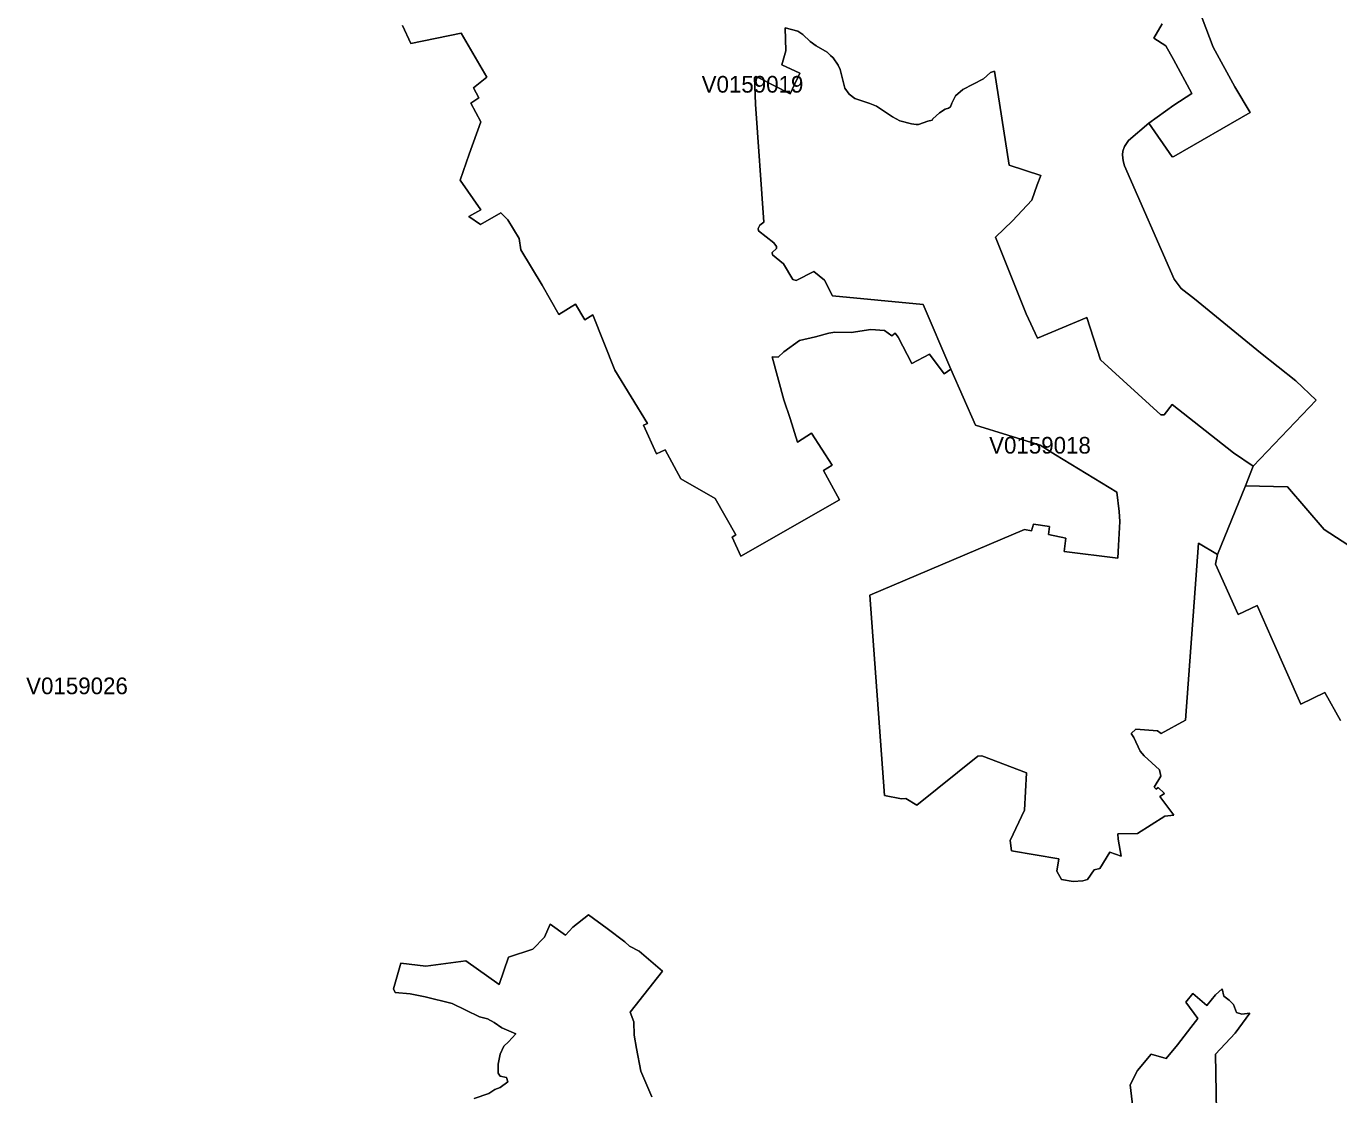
# Model space of a CAD drawing. Extents: x 369010 to 735936, y 6377141 to 6616555.
# Drawn here: x 507588 to 515458, y 6474003 to 6480411 of the extents above; entities that cross this region are included whole.
import ezdxf
from ezdxf.enums import TextEntityAlignment as Align

# ---------------------------------------------------------------- set-up
doc = ezdxf.new("R2010")
doc.units = 0
doc.header["$LTSCALE"] = 40
doc.layers.add('3', color=7, linetype='Continuous', lineweight=13)
doc.layers.add('4', color=7, linetype='Continuous')

msp = doc.modelspace()

# ---------------------------------------------------------------- linework, layer by layer
at = {"layer": '3'}
for points in [[(514567, 6480651.99), (514704.7, 6480284.57), (514835.28, 6480047.9), (514927.14, 6479894.31), (514468.69, 6479628.68), (514459.09, 6479628.18), (514319.57, 6479830.26), (514197.43, 6479725.33), (514173.93, 6479689.42), (514163, 6479661.94), (514161.51, 6479639.6), (514164.99, 6479603.35), (514173.93, 6479572.74), (514471.5, 6478894.34), (514513.54, 6478838.89), (514592.65, 6478776.5), (514989.03, 6478452.11), (515201.21, 6478284.12), (515323.19, 6478168.43), (514944.02, 6477772.38), (514897.84, 6477655.37), (515150.57, 6477648.75), (515370.36, 6477392.06), (515620.93, 6477231.02)], [(514399.18, 6480426.07), (514348.7, 6480338.19), (514421.03, 6480292.84), (514467.37, 6480210.75), (514577.59, 6480007.35), (514468.19, 6479938), (514319.57, 6479830.26), (514459.09, 6479628.18), (514468.69, 6479628.68), (514927.14, 6479894.31), (514835.28, 6480047.9), (514704.7, 6480284.57), (514567, 6480651.99)], [(509843.85, 6480414.16), (509894.82, 6480306.91), (510195.87, 6480370.13), (510350.12, 6480104.67), (510269.85, 6480040.95), (510301.8, 6479982.19), (510253.3, 6479948.93), (510314.54, 6479836.71), (510243.04, 6479642.74), (510190.74, 6479488.33), (510313.22, 6479308.92), (510241.72, 6479269.37), (510311.89, 6479222.2), (510433.04, 6479292.37), (510476.4, 6479249.01), (510544.09, 6479137.96), (510553.03, 6479070.43), (510681.79, 6478857.92), (510781.26, 6478682.99), (510882.05, 6478743.73), (510936.84, 6478650.55), (510985.33, 6478679.84), (511117.23, 6478348.17), (511313.19, 6478028.42), (511288.86, 6478018.16), (511366.81, 6477847.19), (511418.95, 6477870.2), (511513.45, 6477696.58), (511718.84, 6477577.92), (511842.47, 6477360.94), (511820.79, 6477346.87), (511873.09, 6477232.01), (512465.43, 6477570.97), (512368.28, 6477747.23), (512420.58, 6477777.85), (512296.78, 6477969.5), (512211.88, 6477917.03), (512168.18, 6478057.38), (512130.62, 6478170.26), (512059.78, 6478428.94), (512097.35, 6478426.46), (512130.95, 6478458.07), (512225.28, 6478526.25), (512319.79, 6478548.27), (512399.56, 6478569.95), (512437.13, 6478575.08), (512534.78, 6478573.92), (512652.12, 6478591.79), (512733.71, 6478586.66), (512778.4, 6478553.4), (512798.26, 6478569.45), (512816.63, 6478545.12), (512897.73, 6478388.22), (513003.65, 6478443.67), (513091.53, 6478326.99), (513132.74, 6478353.96), (512966.91, 6478741.24), (512422.56, 6478793.87), (512374.07, 6478888.54), (512311.01, 6478940.51), (512204.43, 6478886.06), (512184.74, 6478892.35), (512127.97, 6478986.85), (512063.59, 6479039.15), (512061.6, 6479054.38), (512086.59, 6479077.38), (512087.09, 6479090.46)], [(511718.84, 6477577.92), (511513.45, 6477696.58), (511418.95, 6477870.2), (511366.81, 6477847.19), (511288.86, 6478018.16), (511313.19, 6478028.42), (511117.23, 6478348.17), (510985.33, 6478679.84), (510936.84, 6478650.55), (510882.05, 6478743.73), (510781.26, 6478682.99), (510681.79, 6478857.92), (510553.03, 6479070.43), (510544.09, 6479137.96), (510476.4, 6479249.01), (510433.04, 6479292.37), (510311.89, 6479222.2), (510241.72, 6479269.37), (510313.22, 6479308.92), (510190.74, 6479488.33), (510243.04, 6479642.74), (510314.54, 6479836.71), (510253.3, 6479948.93), (510301.8, 6479982.19), (510269.85, 6480040.95), (510350.12, 6480104.67), (510195.87, 6480370.13), (509894.82, 6480306.91), (509843.85, 6480414.16)], [(512087.09, 6479090.46), (512071.2, 6479110.81), (511978.19, 6479182.97), (511976.2, 6479198.53), (511987.12, 6479218.39), (512010.63, 6479234.94), (511960.48, 6479943.96), (511954.68, 6480103.51), (511965.61, 6480108.64), (511981.5, 6480101.19), (512168.35, 6480005.53), (512226.94, 6480128.99), (512119.2, 6480179.64), (512143.36, 6480262.89), (512137.73, 6480400.75), (512214.19, 6480380.4), (512245.48, 6480360.87), (512289.5, 6480319.99), (512325.08, 6480293.17), (512391.12, 6480254.28), (512409.82, 6480235.58), (512425.71, 6480220.85), (512456.33, 6480177.82), (512468.74, 6480150.34), (512496.71, 6480039.95), (512523.19, 6480003.38), (512557.28, 6479976.9), (512592.7, 6479964.48), (512646.66, 6479947.93), (512685.55, 6479930.39), (512783.2, 6479867.66), (512825.4, 6479842.51), (512896.24, 6479824.96), (512924.04, 6479821.65), (512937.94, 6479822.32), (512995.04, 6479841.35), (513020.03, 6479847.8), (513023.51, 6479856.41), (513063.4, 6479891.99), (513097.49, 6479913.01), (513118.84, 6479920.13), (513129.76, 6479927.08), (513138.04, 6479948.43), (513160.88, 6479992.45), (513204.9, 6480032.01), (513327.87, 6480096.06), (513369.91, 6480133.63), (513393.41, 6480141.9), (513482.62, 6479578.03), (513670.8, 6479516.13), (513649.61, 6479459.86), (513617.34, 6479366.85), (513501.49, 6479243.71), (513400.2, 6479145.4), (513584.24, 6478685.3), (513651.6, 6478540.49), (513947.52, 6478664.28), (514028.78, 6478410.4), (514390.57, 6478080.72), (514410.27, 6478080.88), (514459.09, 6478143.11), (514827.17, 6477852.65), (514944.02, 6477772.38), (515323.19, 6478168.43), (515201.21, 6478284.12), (514989.03, 6478452.11), (514592.65, 6478776.5), (514513.54, 6478838.89), (514471.5, 6478894.34), (514173.93, 6479572.74), (514164.99, 6479603.35), (514161.51, 6479639.6), (514163, 6479661.94), (514173.93, 6479689.42), (514197.43, 6479725.33), (514319.57, 6479830.26), (514468.19, 6479938), (514577.59, 6480007.35), (514467.37, 6480210.75), (514421.03, 6480292.84), (514348.7, 6480338.19), (514399.18, 6480426.07)], [(512468.74, 6480150.34), (512456.33, 6480177.82), (512425.71, 6480220.85), (512409.82, 6480235.58), (512391.12, 6480254.28), (512325.08, 6480293.17), (512289.5, 6480319.99), (512245.48, 6480360.87), (512214.19, 6480380.4), (512137.73, 6480400.75), (512143.36, 6480262.89), (512119.2, 6480179.64), (512226.94, 6480128.99), (512168.35, 6480005.53), (511981.5, 6480101.19), (511965.61, 6480108.64), (511954.68, 6480103.51), (511960.48, 6479943.96), (512010.63, 6479234.94), (511987.12, 6479218.39), (511976.2, 6479198.53), (511978.19, 6479182.97), (512071.2, 6479110.81), (512087.09, 6479090.46), (512086.59, 6479077.38), (512061.6, 6479054.38), (512063.59, 6479039.15), (512127.97, 6478986.85), (512184.74, 6478892.35), (512204.43, 6478886.06), (512311.01, 6478940.51), (512374.07, 6478888.54), (512422.56, 6478793.87), (512966.91, 6478741.24), (513132.74, 6478353.96)], [(513132.74, 6478353.96), (513279.05, 6478018.82), (513666.66, 6477897.84), (513759.01, 6477840.41), (514127.59, 6477617.31), (514140.99, 6477500.46), (514144.8, 6477441.21), (514137.68, 6477296.39), (514133.21, 6477221.42), (513810.65, 6477260.31), (513820.91, 6477340.75), (513717.63, 6477362.43), (513723.92, 6477411.58), (513627.1, 6477425.49), (513615.52, 6477384.11), (513573.48, 6477391.72), (512645.83, 6476999.81), (512735.04, 6475798.25), (512837.15, 6475778.39), (512861.32, 6475779.55), (512927.68, 6475739.33), (513294.77, 6476033.76), (513317.11, 6476035.09), (513586.39, 6475934.3), (513574.64, 6475708.71), (513487.91, 6475527.49), (513495.53, 6475464.93), (513778.7, 6475417.1), (513768.44, 6475343.12), (513795.25, 6475294.62), (513865.43, 6475281.88), (513924.02, 6475285.69), (513950.83, 6475294.62), (513991.71, 6475351.39), (514026.13, 6475360.33), (514086.05, 6475457.31), (514152.41, 6475434.31), (514134.54, 6475536.42), (514133.21, 6475567.7), (514250.56, 6475569.03), (514415.07, 6475672.97), (514470.01, 6475679.42), (514385.77, 6475791.63), (514412.58, 6475809.51), (514374.35, 6475844.59), (514362.77, 6475834.5), (514351.35, 6475847.24), (514390.9, 6475913.61), (514383.29, 6475950.52), (514291.44, 6476036.08), (514267.11, 6476064.22), (514228.88, 6476145.81), (514213.65, 6476170.14), (514240.46, 6476194.3), (514371.71, 6476185.37), (514392.23, 6476168.82), (514538.53, 6476248.75), (514617.48, 6477309.8), (514730.52, 6477242.27), (514897.84, 6477655.37), (514944.02, 6477772.38), (514827.17, 6477852.65), (514459.09, 6478143.11), (514410.27, 6478080.88), (514390.57, 6478080.72), (514028.78, 6478410.4), (513947.52, 6478664.28), (513651.6, 6478540.49), (513584.24, 6478685.3), (513400.2, 6479145.4), (513501.49, 6479243.71), (513617.34, 6479366.85), (513649.61, 6479459.86), (513670.8, 6479516.13), (513482.62, 6479578.03), (513393.41, 6480141.9), (513369.91, 6480133.63), (513327.87, 6480096.06), (513204.9, 6480032.01), (513160.88, 6479992.45), (513138.04, 6479948.43), (513129.76, 6479927.08), (513118.84, 6479920.13), (513097.49, 6479913.01), (513063.4, 6479891.99), (513023.51, 6479856.41), (513020.03, 6479847.8), (512995.04, 6479841.35), (512937.94, 6479822.32), (512924.04, 6479821.65), (512896.24, 6479824.96), (512825.4, 6479842.51), (512783.2, 6479867.66), (512685.55, 6479930.39), (512646.66, 6479947.93), (512592.7, 6479964.48), (512557.28, 6479976.9), (512523.19, 6480003.38), (512496.71, 6480039.95), (512468.74, 6480150.34)], [(515468.67, 6476246.77), (515374.82, 6476415.75), (515231, 6476345.08), (515059.37, 6476732.69), (514968.02, 6476937.25), (514855.8, 6476881.97), (514718.93, 6477184.18), (514730.52, 6477242.27), (514617.48, 6477309.8), (514538.53, 6476248.75), (514392.23, 6476168.82), (514371.71, 6476185.37), (514240.46, 6476194.3), (514213.65, 6476170.14), (514228.88, 6476145.81), (514267.11, 6476064.22), (514291.44, 6476036.08), (514383.29, 6475950.52), (514390.9, 6475913.61), (514351.35, 6475847.24), (514362.77, 6475834.5), (514374.35, 6475844.59), (514412.58, 6475809.51), (514385.77, 6475791.63), (514470.01, 6475679.42), (514415.07, 6475672.97), (514250.56, 6475569.03), (514133.21, 6475567.7), (514134.54, 6475536.42), (514152.41, 6475434.31), (514086.05, 6475457.31), (514026.13, 6475360.33), (513991.71, 6475351.39), (513950.83, 6475294.62), (513924.02, 6475285.69), (513865.43, 6475281.88), (513795.25, 6475294.62), (513768.44, 6475343.12), (513778.7, 6475417.1), (513495.53, 6475464.93), (513487.91, 6475527.49), (513574.64, 6475708.71), (513586.39, 6475934.3), (513317.11, 6476035.09), (513294.77, 6476033.76), (512927.68, 6475739.33), (512861.32, 6475779.55), (512837.15, 6475778.39), (512735.04, 6475798.25), (512645.83, 6476999.81), (513573.48, 6477391.72), (513615.52, 6477384.11), (513627.1, 6477425.49), (513723.92, 6477411.58), (513717.63, 6477362.43), (513820.91, 6477340.75), (513810.65, 6477260.31), (514133.21, 6477221.42), (514137.68, 6477296.39), (514144.8, 6477441.21), (514140.99, 6477500.46), (514127.59, 6477617.31), (513759.01, 6477840.41), (513666.66, 6477897.84), (513279.05, 6478018.82), (513132.74, 6478353.96), (513091.53, 6478326.99), (513003.65, 6478443.67), (512897.73, 6478388.22), (512816.63, 6478545.12), (512798.26, 6478569.45), (512778.4, 6478553.4), (512733.71, 6478586.66), (512652.12, 6478591.79), (512534.78, 6478573.92), (512437.13, 6478575.08), (512399.56, 6478569.95), (512319.79, 6478548.27), (512225.28, 6478526.25), (512130.95, 6478458.07), (512097.35, 6478426.46), (512059.78, 6478428.94), (512130.62, 6478170.26), (512168.18, 6478057.38), (512211.88, 6477917.03), (512296.78, 6477969.5), (512420.58, 6477777.85), (512368.28, 6477747.23), (512465.43, 6477570.97), (511873.09, 6477232.01), (511820.79, 6477346.87), (511842.47, 6477360.94), (511718.84, 6477577.92)], [(515620.93, 6477231.02), (515370.36, 6477392.06), (515150.57, 6477648.75), (514897.84, 6477655.37), (514730.52, 6477242.27), (514718.93, 6477184.18), (514855.8, 6476881.97), (514968.02, 6476937.25), (515059.37, 6476732.69), (515231, 6476345.08), (515374.82, 6476415.75), (515468.67, 6476246.77)], [(510274.65, 6473980.02), (510362.04, 6474009.65), (510398.12, 6474033.98), (510430.23, 6474045.56), (510475.24, 6474080.32), (510467.47, 6474106.14), (510430.23, 6474113.75), (510418.64, 6474131.79), (510417.32, 6474185.91), (510430.39, 6474246.65), (510452.24, 6474294.32), (510480.54, 6474319.97), (510522.91, 6474368.96), (510440.65, 6474403.55), (510392.99, 6474435.82), (510353.27, 6474458.99), (510305.6, 6474470.58), (510141.92, 6474550.19), (509981.22, 6474590.07), (509890.19, 6474607.62), (509800.15, 6474616.55), (509791.22, 6474638.4), (509833.59, 6474792.82), (509984.03, 6474774.78), (510224.67, 6474805.23), (510424.1, 6474663.72), (510480.21, 6474827.57), (510625.52, 6474876.56), (510696.36, 6474948.55), (510729.79, 6475024.85), (510822.31, 6474960.47), (510864.84, 6475008.14), (510958.68, 6475081.45), (511070.56, 6475000.36), (511177.31, 6474919.26), (511205.94, 6474893.77), (511262.55, 6474864.15), (511402.73, 6474743.16), (511210.08, 6474498.38), (511230.6, 6474439.3), (511233.25, 6474359.53), (511247.32, 6474279.75), (511273.97, 6474143.71), (511339.51, 6473990.62)], [(511339.51, 6473990.62), (511273.97, 6474143.71), (511247.32, 6474279.75), (511233.25, 6474359.53), (511230.6, 6474439.3), (511210.08, 6474498.38), (511402.73, 6474743.16), (511262.55, 6474864.15), (511205.94, 6474893.77), (511177.31, 6474919.26), (511070.56, 6475000.36), (510958.68, 6475081.45), (510864.84, 6475008.14), (510822.31, 6474960.47), (510729.79, 6475024.85), (510696.36, 6474948.55), (510625.52, 6474876.56), (510480.21, 6474827.57), (510424.1, 6474663.72), (510224.67, 6474805.23), (509984.03, 6474774.78), (509833.59, 6474792.82), (509791.22, 6474638.4), (509800.15, 6474616.55), (509890.19, 6474607.62), (509981.22, 6474590.07), (510141.92, 6474550.19), (510305.6, 6474470.58), (510353.27, 6474458.99), (510392.99, 6474435.82), (510440.65, 6474403.55), (510522.91, 6474368.96), (510480.54, 6474319.97), (510452.24, 6474294.32), (510430.39, 6474246.65), (510417.32, 6474185.91), (510418.64, 6474131.79), (510430.23, 6474113.75), (510467.47, 6474106.14), (510475.24, 6474080.32), (510430.23, 6474045.56), (510398.12, 6474033.98), (510362.04, 6474009.65), (510274.65, 6473980.02)], [(514724.73, 6473899.92), (514718.44, 6474246.32), (514836.61, 6474372.27), (514923.99, 6474491.93), (514877.65, 6474486.63), (514844.22, 6474497.06), (514826.34, 6474543.24), (514800.53, 6474569.05), (514769.74, 6474594.71), (514759.48, 6474637.74), (514718.44, 6474601.82), (514666.96, 6474537.44), (514583.38, 6474609.44), (514541.02, 6474558.13), (514613.01, 6474460.32), (514571.96, 6474406.36), (514490.87, 6474302.92), (514422.68, 6474220.83), (514332.65, 6474246.49), (514250.39, 6474147.51), (514207.19, 6474061.45), (514230.36, 6473859.37)], [(514230.36, 6473859.37), (514207.19, 6474061.45), (514250.39, 6474147.51), (514332.65, 6474246.49), (514422.68, 6474220.83), (514490.87, 6474302.92), (514571.96, 6474406.36), (514613.01, 6474460.32), (514541.02, 6474558.13), (514583.38, 6474609.44), (514666.96, 6474537.44), (514718.44, 6474601.82), (514759.48, 6474637.74), (514769.74, 6474594.71), (514800.53, 6474569.05), (514826.34, 6474543.24), (514844.22, 6474497.06), (514877.65, 6474486.63), (514923.99, 6474491.93), (514836.61, 6474372.27), (514718.44, 6474246.32), (514724.73, 6473899.92)]]:
    msp.add_lwpolyline(points, dxfattribs=at)

# ---------------------------------------------------------------- texts
at = {"layer": '4'}
for s, p in [('V0159019', (511943.01, 6480012.59)), ('V0159018', (513666.66, 6477847.84)), ('V0159026', (507892.69, 6476404.87))]:
    msp.add_text(s, height=100, dxfattribs=at).set_placement(p, align=Align.CENTER)

doc.saveas('drawing.dxf')
